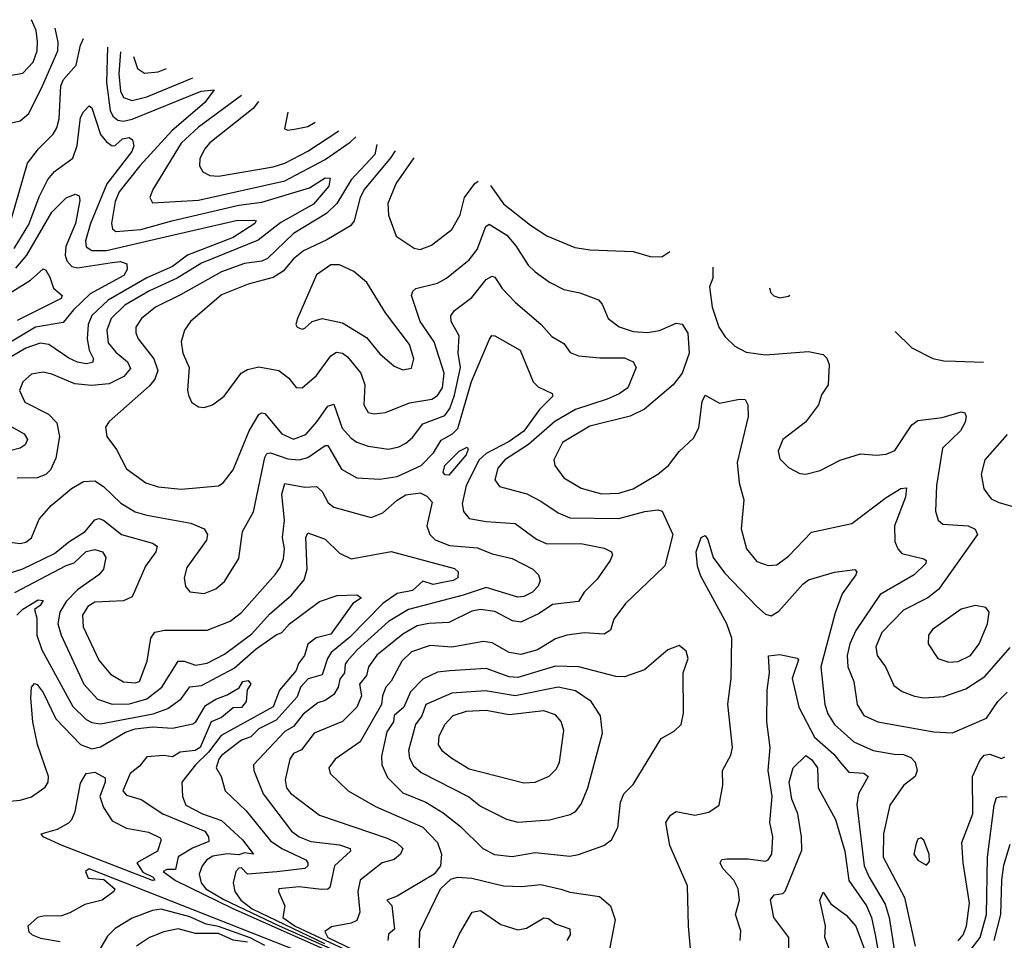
# Model space of a CAD drawing. Extents: x 1173029 to 1307123, y 522559 to 678521.
# Tile 621 of 623: x 1246474 to 1249895, y 666346 to 669543. Entities that reach past the tile are written whole.
import ezdxf

# ---------------------------------------------------------------- set-up
doc = ezdxf.new("R2010")
doc.units = 0

msp = doc.modelspace()

# ---------------------------------------------------------------- linework, layer by layer
at = {"layer": '0CON10XD'}
for points in [[(1246445, 669350), (1246485, 669356.9), (1246520.2, 669395), (1246534.8, 669435), (1246535.9, 669465.9), (1246530.6, 669505), (1246515.1, 669543)], [(1246445, 669184.4), (1246475, 669191.9), (1246505, 669216.9), (1246553.5, 669313.5), (1246606.7, 669435), (1246607.7, 669465), (1246596.9, 669513.5)], [(1246443.4, 668845), (1246501.4, 669045), (1246539.1, 669095), (1246590, 669145), (1246602.8, 669167.2), (1246610.9, 669199.1), (1246616.4, 669313.6), (1246626.1, 669335), (1246670.2, 669385), (1246685.2, 669454.8), (1246695.3, 669478)], [(1246779.4, 669447.6), (1246775.7, 669325), (1246787.8, 669227.8), (1246798, 669208), (1246815, 669193.8), (1246835, 669190.9), (1246865, 669197.7), (1247104.5, 669295), (1247149.3, 669299.3), (1247116.7, 669255), (1247002.9, 669157), (1246891, 669035), (1246819.6, 668945), (1246805, 668911.5), (1246792.9, 668835), (1246796.8, 668816.8), (1246807.4, 668807.4), (1246895, 668814.9), (1247002.5, 668845), (1247235, 668898.6), (1247315, 668909.4), (1247480.6, 668959.4), (1247535, 668993.8), (1247553.1, 668993.1), (1247547.6, 668965), (1247495, 668902.3), (1247380.9, 668839.1), (1247302.5, 668777.5), (1247105, 668697.4), (1247020.5, 668645), (1246925, 668601.6), (1246838.6, 668551.4), (1246792.1, 668505), (1246777, 668465), (1246780.7, 668420.7), (1246807.8, 668387.8), (1246848.4, 668355), (1246858.6, 668331.4), (1246836.2, 668303.8), (1246785, 668278), (1246723, 668273), (1246665, 668278.1), (1246585, 668312.2), (1246555, 668318.4), (1246515, 668312.1), (1246484.4, 668285), (1246473.5, 668255), (1246492.2, 668215), (1246573.4, 668173.4), (1246602.8, 668142.8), (1246611.8, 668095), (1246599.7, 668020.3), (1246580.4, 667979.6), (1246565, 667963.1), (1246535, 667952.5), (1246465, 667950.5)], [(1246824.6, 669431.3), (1246817.9, 669355), (1246823.6, 669295), (1246835, 669272.8), (1246865, 669262.3), (1246915, 669275.2), (1247075.5, 669340.7)], [(1246869.8, 669415), (1246883.5, 669373.5), (1246907.7, 669357.7), (1246955, 669362.5), (1246984.2, 669373.7)], [(1247244.7, 669279.7), (1247095, 669169.8), (1247035, 669114.3), (1246936.2, 668953.8), (1246925.6, 668925), (1246935, 668907.1), (1247095, 668916.4), (1247395, 668983.6), (1247535, 669057.9), (1247621.9, 669118.1), (1247641.4, 669136.5)], [(1246455, 668748.7), (1246505, 668831.8), (1246541.6, 668928.4), (1246571.7, 668988.3), (1246595, 669015.3), (1246658, 669062), (1246673.7, 669106.3), (1246685, 669202.9), (1246695, 669223.5), (1246715, 669244.2), (1246725, 669237.5), (1246754.6, 669144.6), (1246775, 669118.4), (1246795, 669105.3), (1246805, 669106.1), (1246831.2, 669128.8), (1246853.8, 669133.8), (1246865.4, 669125.4), (1246870, 669105), (1246863.4, 669085), (1246776.8, 668973.2), (1246719.5, 668835), (1246703, 668775), (1246704.5, 668754.5), (1246725, 668741.1), (1246775, 668740.9), (1246964.5, 668785.5), (1247226.1, 668846.1), (1247287, 668847), (1247295.7, 668845), (1247290.9, 668835), (1247215, 668787.1), (1247057, 668725), (1247005, 668686), (1246915, 668647), (1246781.1, 668568.9), (1246724.3, 668515.7), (1246711.5, 668485), (1246707.7, 668435), (1246715.7, 668395.7), (1246729.7, 668365), (1246727, 668353), (1246705, 668347.7), (1246675, 668354.1), (1246645, 668367), (1246575.1, 668415.1), (1246545, 668419.5), (1246495, 668401.7), (1246425, 668360.8)], [(1247303.1, 669258.6), (1247284.7, 669235), (1247134.7, 669115), (1247116.3, 669093.7), (1247100.2, 669060.2), (1247098.5, 669035), (1247110, 669015), (1247135, 669001.6), (1247165, 668999.8), (1247355, 669031.6), (1247395, 669044.8), (1247475, 669085.9), (1247583.1, 669157.6)], [(1247405.9, 669221.5), (1247394.2, 669164.2), (1247405, 669158.8), (1247435, 669163.5), (1247475, 669172), (1247500.5, 669187.3)], [(1247714.7, 669110.1), (1247708.1, 669075), (1247625, 668986.5), (1247575.6, 668904.4), (1247540.4, 668869.6), (1247425, 668800.9), (1247335, 668713.3), (1247315, 668704.1), (1247255, 668696.1), (1247175, 668667.7), (1247032.7, 668587.3), (1246945.4, 668545), (1246897.3, 668505), (1246877.7, 668475), (1246876.9, 668455), (1246885.4, 668435), (1246939.8, 668365), (1246953.4, 668325), (1246943.3, 668295), (1246925, 668271.6), (1246785, 668148), (1246772.5, 668127.5), (1246776.9, 668095), (1246810, 668050), (1246845, 667983.6), (1246911.9, 667935), (1246955, 667920.9), (1247035, 667912.2), (1247165, 667924.6), (1247181.1, 667935), (1247215, 667979.2), (1247271.4, 668115), (1247305, 668172.1), (1247315, 668177.9), (1247325, 668175.4), (1247385, 668104.2), (1247425, 668086.1), (1247468.1, 668101.9), (1247506.6, 668146.6), (1247545, 668200.4), (1247565, 668208.1), (1247594, 668125), (1247625, 668089.7), (1247645, 668075.8), (1247685, 668061.9), (1247755, 668051.8), (1247790.9, 668059.1), (1247815, 668072.3), (1247838.5, 668091.5), (1247875, 668138.9), (1247951.4, 668168.6), (1247967.8, 668192.2), (1247985, 668239.3), (1248005.1, 668335), (1247996.9, 668385), (1248000.8, 668445), (1247972.7, 668495), (1247972.3, 668515), (1247985, 668533.5), (1248045, 668578.2), (1248095, 668641.2), (1248115, 668652.5), (1248125, 668649.4), (1248149.9, 668609.9), (1248195, 668562.5), (1248285.4, 668485), (1248323, 668443), (1248365, 668418.9), (1248386.8, 668386.8), (1248415.9, 668375.9), (1248489.2, 668369.2), (1248575, 668368.2), (1248605.8, 668355), (1248615.5, 668335), (1248586.5, 668265), (1248556.5, 668243.5), (1248515, 668224.8), (1248405, 668189.7), (1248332.8, 668147.2), (1248241.9, 668068.1), (1248160, 668015), (1248134.6, 667985), (1248124.7, 667944.7), (1248141.4, 667921.4), (1248236, 667896), (1248285, 667871.2), (1248345, 667830.4), (1248385, 667813.5), (1248555, 667810.5), (1248645.4, 667835.4), (1248690.8, 667840.8), (1248706.7, 667836.7), (1248743.3, 667755), (1248715, 667646.2), (1248683.1, 667615), (1248578.5, 667515), (1248538.5, 667461.5), (1248526.6, 667423.4), (1248505, 667408.9), (1248436.6, 667413.4), (1248375, 667406), (1248335, 667392.7), (1248273.3, 667355), (1248215, 667338.6), (1248175, 667345.7), (1248115, 667378.4), (1248085, 667383.9), (1247975, 667363.9), (1247900.1, 667369.9), (1247835, 667347.2), (1247802.1, 667315), (1247764.2, 667245.8), (1247746.2, 667225), (1247734.5, 667195), (1247731.3, 667165), (1247656.5, 667035), (1247570, 666975), (1247548.1, 666945), (1247552.9, 666925), (1247615.2, 666865.2), (1247710.4, 666810.4), (1247875, 666738.2), (1247925.3, 666685), (1247938.9, 666645), (1247935.5, 666604.5), (1247914.2, 666575), (1247785, 666499.5), (1247750, 666485), (1247766.4, 666466.4), (1247775.6, 666385), (1247755, 666367.5), (1247752.7, 666345)], [(1247778.3, 669087.1), (1247763.4, 669065), (1247672.2, 668955), (1247656.5, 668925), (1247635.8, 668845), (1247623, 668827), (1247541.2, 668778.8), (1247459.8, 668740.2), (1247425, 668713), (1247389.8, 668670.2), (1247355, 668647.2), (1247267.1, 668625), (1247175, 668587), (1247067.5, 668495), (1247046.4, 668465), (1247035.4, 668424.6), (1247040.8, 668385), (1247062.5, 668335), (1247056.9, 668256.9), (1247060.7, 668239.3), (1247071.2, 668215), (1247095, 668198), (1247115, 668196), (1247144.3, 668205.7), (1247184.2, 668235), (1247243.1, 668315), (1247265, 668328.5), (1247305, 668337.1), (1247374.7, 668324.7), (1247408.4, 668298.4), (1247435, 668265.8), (1247455, 668264.3), (1247505, 668307.9), (1247555, 668375.5), (1247575, 668388.9), (1247595, 668385.3), (1247612.5, 668372.5), (1247659.2, 668315), (1247672.5, 668275), (1247670, 668205), (1247685, 668179.1), (1247705, 668174.7), (1247745, 668178.7), (1247827.7, 668212.3), (1247905.4, 668224.6), (1247925, 668237.6), (1247943.2, 668265), (1247948.2, 668315), (1247914.2, 668424.2), (1247864.8, 668495), (1247835.4, 668585), (1247839.5, 668600.5), (1247850.4, 668609.6), (1247925, 668628.2), (1247957.3, 668645), (1248035, 668709.2), (1248063.1, 668745), (1248093.1, 668825), (1248105, 668832.7), (1248165.9, 668795), (1248197.9, 668757.9), (1248240.8, 668690.8), (1248265, 668667.1), (1248315, 668631.2), (1248365, 668606.5), (1248420, 668595), (1248485, 668570), (1248498.1, 668555), (1248518.1, 668505), (1248556.2, 668476.2), (1248605, 668460), (1248655, 668457.1), (1248696.4, 668463.6), (1248755, 668489.5), (1248775.3, 668485.3), (1248795, 668454), (1248800, 668385), (1248775.6, 668315), (1248744.7, 668275.3), (1248645, 668190), (1248595, 668166.5), (1248455, 668130.9), (1248359.6, 668075), (1248329.6, 668015), (1248333.6, 667995), (1248365, 667951.5), (1248425, 667915.9), (1248495, 667896.8), (1248555, 667898.4), (1248605, 667913.9), (1248690.7, 667965), (1248727.8, 667995), (1248765, 668042.9), (1248815, 668089.5), (1248834, 668126), (1248845, 668217.5), (1248855, 668238.8), (1248905, 668210.8), (1248975, 668225.6), (1248995, 668223.8), (1249004.3, 668205), (1249005.4, 668165), (1248966.9, 668005), (1248974.1, 667935), (1248990.4, 667875), (1248980.9, 667775), (1248998.9, 667705), (1249035, 667661.8), (1249075, 667647.7), (1249105, 667649.6), (1249145, 667679.6), (1249225, 667762.7), (1249365, 667793.2), (1249485, 667884.1), (1249535, 667914.4), (1249555, 667916.7), (1249551.6, 667885), (1249513.8, 667785), (1249515, 667731.2), (1249525.3, 667705.3), (1249539.2, 667689.2), (1249615, 667670.5), (1249622.9, 667665), (1249621.8, 667655), (1249581.6, 667615), (1249463.5, 667546.5), (1249378.7, 667421.3), (1249358, 667375), (1249349.4, 667335), (1249351.7, 667295), (1249371.9, 667245), (1249384.2, 667164.2), (1249406.9, 667126.9), (1249455, 667104.7), (1249649.6, 667069.6), (1249715, 667066.4), (1249833.2, 667116.8), (1249872.7, 667175), (1249905, 667207.9)], [(1247843.5, 669063.6), (1247782, 668975), (1247753.4, 668905), (1247754.7, 668864.7), (1247781.8, 668791.8), (1247845, 668749.4), (1247865, 668744.5), (1247905, 668759.5), (1247975, 668814.6), (1248004.7, 668865), (1248019.4, 668925), (1248055, 668973.9), (1248067.2, 668982.8)], [(1246459.9, 668680.1), (1246498.6, 668725), (1246585, 668874.1), (1246635, 668923.8), (1246666.7, 668936.7), (1246680.8, 668930.8), (1246683.3, 668915), (1246667.6, 668835), (1246634, 668755), (1246631.6, 668725), (1246637.5, 668705), (1246655, 668685.7), (1246675, 668681.4), (1246795, 668700.1), (1246823.8, 668703.8), (1246846.2, 668695), (1246847.3, 668675), (1246835.2, 668655), (1246718.7, 668591.3), (1246660.4, 668535), (1246625, 668490.9), (1246529.3, 668475), (1246394.1, 668395)], [(1248109.5, 668967.6), (1248155, 668903.6), (1248249, 668829), (1248305, 668792.5), (1248402.2, 668752.2), (1248456, 668744), (1248605, 668737.7), (1248665, 668720.6), (1248705, 668720), (1248733, 668738.5)], [(1246387.9, 668562.1), (1246511.7, 668638.3), (1246555, 668677.3), (1246565, 668673.3), (1246578.5, 668648.5), (1246590.9, 668610.9), (1246621.4, 668585), (1246617.8, 668575), (1246465, 668497.9)], [(1247805, 668326.8), (1247835, 668333.3), (1247842.8, 668365), (1247828.8, 668415), (1247745.3, 668525), (1247680.4, 668630.4), (1247635, 668668.6), (1247585, 668692.2), (1247555, 668691.5), (1247505, 668656.9), (1247438.8, 668505), (1247433.8, 668485), (1247437.5, 668475), (1247455, 668468.8), (1247465, 668472), (1247490, 668495), (1247524.6, 668505.4), (1247595, 668490.3), (1247678.8, 668438.8), (1247725, 668383.1), (1247775, 668339.6), (1247805, 668326.8)], [(1248881.8, 668683.6), (1248882, 668645), (1248870.9, 668615), (1248880.2, 668545), (1248903.2, 668475), (1248925, 668441.9), (1248958.7, 668408.7), (1248998.1, 668388.1), (1249065, 668378.8), (1249215, 668391.2), (1249265, 668380.8), (1249277.8, 668367.8), (1249286.9, 668345), (1249282.9, 668275), (1249259.5, 668240.5), (1249249.2, 668205), (1249204.3, 668145), (1249125.6, 668085), (1249109.6, 668045), (1249115, 668018), (1249145, 667987.5), (1249185, 667967.1), (1249205, 667964.4), (1249255, 667977.1), (1249325, 668012.9), (1249395, 668035.7), (1249451.2, 668031.2), (1249485, 668034.4), (1249515, 668046.9), (1249573.8, 668136.2), (1249595, 668151.4), (1249678.8, 668161.2), (1249745, 668181.4), (1249757.4, 668177.4), (1249762.5, 668165), (1249759.1, 668145), (1249742.9, 668115), (1249679.7, 668055), (1249659.6, 667925), (1249656, 667836), (1249665.4, 667805.4), (1249680.9, 667790.9), (1249769.2, 667785), (1249793.3, 667773.3), (1249802.1, 667755), (1249666.2, 667563.8), (1249628.9, 667535), (1249545, 667492.8), (1249468.9, 667415), (1249448, 667365), (1249453.1, 667335), (1249482.3, 667295), (1249510.8, 667230.8), (1249539.6, 667209.6), (1249583.2, 667193.2), (1249615, 667187.5), (1249685, 667192.8), (1249760.7, 667219.3), (1249827.7, 667262.3), (1249915, 667362.9)], [(1249079.3, 668611.5), (1249084.1, 668594.1), (1249093.9, 668583.9), (1249115, 668576.7), (1249145, 668583.3), (1249150, 668586.9)], [(1249515.5, 668460), (1249573.6, 668403.6), (1249646.6, 668366.6), (1249685, 668357.8), (1249725, 668357.5), (1249822.7, 668353.3)], [(1246403.5, 667733.5), (1246475, 667723.5), (1246495, 667728.5), (1246515, 667743.3), (1246542, 667808), (1246583.7, 667856.3), (1246654.3, 667915), (1246695, 667938.7), (1246735, 667941.8), (1246765, 667922.4), (1246825, 667863.6), (1246875, 667834.2), (1246915, 667821.8), (1247068.8, 667795), (1247115.3, 667775.3), (1247126.9, 667755), (1247122.9, 667735), (1247055, 667640.8), (1247045.4, 667605), (1247050, 667575), (1247065, 667555.7), (1247115, 667550.4), (1247155, 667566.4), (1247185, 667592.2), (1247235, 667672), (1247247.5, 667765), (1247286, 667834), (1247325, 668022.5), (1247333, 668037), (1247345, 668039.3), (1247405, 668018.2), (1247445, 668014.1), (1247475, 668022.7), (1247535, 668064.7), (1247545, 668064.6), (1247591.7, 667981.7), (1247645, 667952.4), (1247725, 667947.4), (1247785, 667956.6), (1247869.2, 667995), (1247911.5, 668038.5), (1247937.7, 668082.3), (1247978.1, 668105), (1247996.4, 668123.6), (1248043.1, 668286.9), (1248106.2, 668433.8), (1248114, 668446), (1248125, 668445.4), (1248212.5, 668395), (1248257.7, 668285), (1248275, 668268.5), (1248323.8, 668245), (1248326, 668235), (1248280.5, 668189.5), (1248225, 668114), (1248175, 668078), (1248095, 668036.3), (1248070.2, 668015), (1248024.8, 667925), (1248011.6, 667861.6), (1248015.5, 667835), (1248035, 667811.2), (1248095, 667800.6), (1248195, 667793.9), (1248269, 667739), (1248305, 667722.5), (1248423.4, 667723.4), (1248505, 667708), (1248530, 667695), (1248533.3, 667685), (1248525.4, 667665), (1248480.3, 667599.7), (1248435.4, 667555), (1248415, 667522.7), (1248325, 667512.1), (1248278.8, 667481.2), (1248215, 667450.9), (1248185.8, 667455.8), (1248125, 667487.8), (1248075, 667494.4), (1248045, 667488.8), (1247965, 667449.3), (1247895, 667446.3), (1247855, 667438), (1247805, 667409.4), (1247715, 667335.7), (1247685.7, 667295), (1247678.5, 667265), (1247654.7, 667235), (1247661.4, 667195), (1247645.7, 667155), (1247595, 667105.3), (1247497.5, 667065), (1247453, 667007), (1247424.7, 666995), (1247412.2, 666975), (1247396.6, 666903.4), (1247401.4, 666875), (1247415, 666856.7), (1247515, 666780.7), (1247750.8, 666700.8), (1247784.4, 666684.4), (1247805.4, 666665), (1247796.9, 666645), (1247775, 666625.9), (1247733.8, 666615), (1247657.1, 666555), (1247648.2, 666515), (1247656.2, 666443.8), (1247645.3, 666414.7), (1247625, 666405.4), (1247556.9, 666393.1), (1247533.6, 666376.4), (1247544.9, 666355), (1247665, 666297.9)], [(1246377.1, 668167.1), (1246489.6, 668105), (1246501.1, 668085), (1246493.4, 668066.6), (1246475.4, 668054.6), (1246295, 668009)], [(1249905, 668102.5), (1249827.8, 668015), (1249814.5, 667965), (1249823.8, 667913.8), (1249849.2, 667879.2), (1249875.9, 667865.9), (1249977.8, 667837.8)], [(1247965, 667961.6), (1247952.1, 667962.1), (1247945, 667970), (1247950.6, 667995), (1248000.9, 668045), (1248028.5, 668058.5), (1248031.9, 668051.9), (1248025, 668032.2), (1247965, 667961.6)], [(1246385, 667605.2), (1246485, 667636.3), (1246595, 667688.7), (1246645, 667729.7), (1246701.8, 667765), (1246735, 667805.5), (1246749.3, 667810.7), (1246765, 667804.7), (1246827.3, 667755), (1246934.8, 667724.8), (1246950.9, 667715), (1246946.4, 667695), (1246910.7, 667645), (1246865, 667538.6), (1246835, 667524.6), (1246735, 667520.7), (1246710.3, 667505), (1246692.6, 667475), (1246694.3, 667435), (1246748.6, 667318.6), (1246789.7, 667269.7), (1246835, 667243.2), (1246875, 667240), (1246889.6, 667245), (1246916.8, 667315), (1246929.7, 667395), (1246943.8, 667416.2), (1246977.5, 667422.5), (1247125, 667422.4), (1247205, 667454.1), (1247245, 667484.7), (1247362.2, 667617.8), (1247379.2, 667640.8), (1247390.2, 667670.2), (1247394.2, 667705), (1247387.5, 667745), (1247394.1, 667805), (1247385.2, 667895), (1247395, 667932.5), (1247465, 667919.7), (1247505, 667921.5), (1247524.7, 667905), (1247545.2, 667865.2), (1247565, 667849.7), (1247695, 667814.6), (1247735, 667830.5), (1247785, 667874.8), (1247815, 667893.1), (1247865, 667899.5), (1247888.4, 667888.4), (1247907, 667867), (1247888.2, 667785), (1247898.4, 667755), (1247916.9, 667736.9), (1247967.5, 667717.5), (1248065, 667708.3), (1248115, 667688.4), (1248185, 667671.9), (1248256.4, 667635), (1248276.2, 667615), (1248282.2, 667595), (1248275, 667576), (1248255.5, 667555), (1248225, 667539.3), (1248205, 667537.4), (1248095, 667570.5), (1248015, 667544.9), (1247825.1, 667494.9), (1247755, 667453), (1247645.9, 667355), (1247611.2, 667315), (1247604.8, 667305), (1247602.8, 667275), (1247586.7, 667253.3), (1247580, 667225), (1247565, 667199.6), (1247535, 667178.4), (1247509.6, 667170.4), (1247458.8, 667131.2), (1247425, 667088.7), (1247395, 667070.6), (1247285.7, 666955), (1247286.9, 666935), (1247319.6, 666855), (1247418, 666725), (1247445, 666705.2), (1247485, 666688.5), (1247585, 666677.7), (1247622.2, 666665), (1247622.9, 666655), (1247568.1, 666605), (1247551, 666529), (1247545, 666523.5), (1247522.6, 666522.6), (1247445, 666531.2), (1247374.5, 666525), (1247372.5, 666515), (1247395.4, 666465.4), (1247388.4, 666425), (1247431.2, 666395), (1247689.3, 666275)], [(1246456.7, 667553.3), (1246635, 667647.8), (1246662.8, 667657.2), (1246705, 667696.4), (1246735, 667703.5), (1246761.9, 667695), (1246772.9, 667675), (1246765.2, 667634.8), (1246748.5, 667615), (1246675, 667562.5), (1246635, 667522.6), (1246613.2, 667485), (1246606.6, 667445), (1246618.4, 667405), (1246697.1, 667235), (1246743.7, 667183.7), (1246795, 667165.9), (1246855, 667166.5), (1246916, 667185), (1246968.1, 667225), (1247025, 667314.7), (1247045, 667315.3), (1247085, 667301.6), (1247125, 667308.3), (1247185, 667339.6), (1247280, 667410), (1247341.7, 667478.3), (1247418.1, 667545), (1247462.7, 667597.3), (1247472.8, 667635), (1247468.2, 667745), (1247475, 667760.6), (1247535, 667738.5), (1247585, 667690.5), (1247625, 667670.4), (1247765, 667696), (1247985, 667636.8), (1247997.5, 667625), (1247995.9, 667605), (1247980, 667595), (1247949.4, 667589.4), (1247911, 667581), (1247875, 667593.3), (1247839.1, 667560.9), (1247785, 667550.2), (1247735, 667515.9), (1247621.1, 667398.9), (1247555.8, 667345), (1247543.3, 667325), (1247525, 667267.4), (1247475.7, 667254.3), (1247449.2, 667225), (1247438.3, 667191.7), (1247365, 667110), (1247305, 667080.5), (1247277.3, 667052.7), (1247245, 667041.2), (1247175, 666988.1), (1247166.2, 666975), (1247156.9, 666945), (1247173.8, 666915), (1247187.5, 666865), (1247261.2, 666795), (1247345, 666690.9), (1247384.7, 666664.7), (1247467.5, 666625), (1247475.4, 666615), (1247474.5, 666605), (1247464.2, 666595), (1247366.8, 666583.2), (1247265.5, 666575.5), (1247245, 666597.3), (1247235, 666596.1), (1247224.8, 666585), (1247215.3, 666545), (1247221.2, 666515), (1247242.7, 666485), (1247282.1, 666455), (1247532.7, 666335)], [(1248808, 666278), (1248797.8, 666395), (1248794.4, 666535), (1248733.3, 666675), (1248718.5, 666755), (1248735, 666780), (1248755, 666793.5), (1248819.5, 666780.5), (1248868.7, 666791.3), (1248903.8, 666815), (1248917.3, 666885), (1248916.2, 666935), (1248945, 666988.8), (1248950.4, 667015), (1248934.6, 667165.4), (1248946, 667255), (1248948.6, 667395), (1248930.7, 667445), (1248841, 667611), (1248828.4, 667645), (1248824.5, 667695), (1248841.2, 667745), (1248855, 667751.2), (1248865, 667737.5), (1248883.9, 667675), (1248922.5, 667622.5), (1249035, 667505.3), (1249065, 667477.9), (1249085, 667472.1), (1249111.2, 667488.8), (1249195, 667582.9), (1249215, 667597.5), (1249305, 667623.9), (1249375, 667633.8), (1249382, 667625), (1249379.4, 667615), (1249331.2, 667548.8), (1249307.2, 667482.8), (1249258, 667295), (1249270.9, 667165), (1249281.8, 667131.8), (1249305.2, 667095.2), (1249372.1, 667035), (1249439.2, 667005), (1249512.8, 666992.8), (1249545, 666990.7), (1249570.3, 666980.3), (1249584.7, 666965), (1249591.8, 666935), (1249585.2, 666914.8), (1249545, 666883.6), (1249496.7, 666815), (1249475.2, 666715.3), (1249474, 666635), (1249547.8, 666495), (1249585.7, 666325.7)], [(1246463.6, 667475), (1246485, 667496.2), (1246538.5, 667528.5), (1246555.4, 667525.4), (1246545, 667509.1), (1246524.7, 667495), (1246533.1, 667465), (1246533.7, 667405), (1246550.9, 667355), (1246658.3, 667158.3), (1246705, 667112.2), (1246725, 667102), (1246755, 667097.6), (1246937.8, 667132.2), (1246988.9, 667151.1), (1247035, 667184.1), (1247065, 667226.5), (1247105, 667230.9), (1247219.1, 667290.9), (1247295, 667358), (1247365, 667406.8), (1247385, 667414.4), (1247411.2, 667445), (1247515, 667522.7), (1247576.7, 667543.3), (1247645.3, 667545.3), (1247662, 667535), (1247631.2, 667515), (1247555, 667409.4), (1247503.5, 667396.5), (1247475, 667374.6), (1247462.9, 667335), (1247442.7, 667307.3), (1247435, 667283.2), (1247377, 667215), (1247355, 667156.5), (1247173.3, 667056.7), (1247130.4, 666999.6), (1247084.2, 666955), (1247036.9, 666895), (1247039.8, 666845), (1247051.2, 666815), (1247108.8, 666785), (1247175, 666761.6), (1247247.8, 666695), (1247285.8, 666645), (1247255, 666650), (1247235, 666643), (1247195, 666646.6), (1247145, 666637.6), (1247123.7, 666625), (1247107.6, 666605), (1247097.7, 666575), (1247104.3, 666545), (1247120.2, 666525), (1247182.6, 666487.4), (1247375, 666395.5), (1248635, 665840.7)], [(1249701.7, 667311.7), (1249735, 667313.8), (1249778, 667335), (1249808.1, 667375), (1249836.1, 667445), (1249841.9, 667485), (1249831.3, 667501.3), (1249795, 667508.2), (1249745, 667496.2), (1249645.6, 667425), (1249631.4, 667405), (1249630.6, 667375), (1249664.4, 667325), (1249701.7, 667311.7)], [(1248185, 666636.9), (1248265, 666650.3), (1248385, 666637.9), (1248415, 666644.2), (1248503.8, 666675), (1248530, 666695), (1248552.6, 666737.4), (1248561.5, 666825), (1248573.5, 666855), (1248605, 666886.7), (1248703.2, 667046.8), (1248748, 667072), (1248772, 667095), (1248780.8, 667135), (1248779.4, 667275), (1248796.7, 667325), (1248789.7, 667349.7), (1248765, 667370), (1248725.7, 667354.3), (1248645, 667285.6), (1248575, 667260.4), (1248545, 667262.5), (1248416.1, 667296.1), (1248335, 667297.5), (1248205, 667258), (1248175, 667261.2), (1248095, 667289.4), (1247968.4, 667281.6), (1247925, 667276.8), (1247875, 667253.3), (1247831.4, 667208.6), (1247808, 667155), (1247775, 667126.1), (1247772.5, 667105), (1247749.7, 667070.3), (1247731, 666985), (1247732.1, 666955), (1247751.5, 666911.5), (1247805, 666858.2), (1247885, 666826.1), (1247945, 666788.4), (1248005, 666741.3), (1248082.9, 666665), (1248123.7, 666643.7), (1248185, 666636.9)], [(1248976.7, 666345), (1248978.9, 666378.9), (1248961.3, 666435), (1248975.3, 666484.7), (1248970.7, 666525), (1248955.4, 666555), (1248916.9, 666595), (1248907.5, 666615), (1248914, 666626), (1248931.2, 666628.8), (1249005, 666628.6), (1249065, 666620.7), (1249075, 666625.5), (1249087.4, 666645), (1249090.3, 666705), (1249080, 666755), (1249088.9, 666845), (1249073.9, 666935), (1249081.4, 667015), (1249069.5, 667105), (1249070.8, 667215), (1249079.2, 667275), (1249075.8, 667334.2), (1249115, 667338.5), (1249175, 667325.5), (1249179.8, 667319.8), (1249158.3, 667255), (1249181.2, 667155), (1249235, 667051.6), (1249302.2, 666992.2), (1249329.2, 666959.2), (1249355, 666929.7), (1249406.3, 666926.3), (1249421.8, 666915), (1249388.8, 666855), (1249382.2, 666817.8), (1249408.3, 666605), (1249425, 666565.4), (1249481.1, 666471.1), (1249494.5, 666425), (1249516.5, 666285)], [(1246415, 666826.7), (1246475, 666832.3), (1246515, 666843.9), (1246562.6, 666877.4), (1246573.2, 666895), (1246573.5, 666915), (1246535.9, 667025.9), (1246519.5, 667105), (1246512.9, 667187.1), (1246515.3, 667224.7), (1246525, 667238.2), (1246535, 667234.5), (1246555, 667206.7), (1246599.7, 667115), (1246685, 667025.3), (1246725, 667010.8), (1246755, 667017.9), (1246840.9, 667069.1), (1246875, 667080.2), (1246935, 667087.1), (1247005, 667082.6), (1247075, 667098), (1247085.3, 667105), (1247119.3, 667160.7), (1247155, 667183.8), (1247195, 667198.5)], [(1247195, 667198.5), (1247236.9, 667223.1), (1247249.7, 667245), (1247267.7, 667247.7), (1247276.5, 667235), (1247263.8, 667216.2), (1247261.1, 667175), (1247245, 667154.8), (1247215, 667153.3), (1247175, 667120), (1247138.8, 667105), (1247100.4, 667015), (1247083.8, 667005), (1247031.3, 666998.7), (1247005, 666982.7), (1246975, 666987.6), (1246915, 666983.4), (1246889.9, 666950.1), (1246857.9, 666925), (1246831.8, 666865), (1246845, 666849.5), (1246895.8, 666835), (1246970.9, 666785), (1247116.8, 666725), (1247130.2, 666705), (1247130.9, 666689.1), (1247074, 666666), (1247024.1, 666635.9), (1247015, 666591.5), (1246985, 666591.7), (1246972, 666585), (1247015, 666553), (1247212.6, 666457.4), (1248050.8, 666085)], [(1248205, 666756), (1248315, 666764.7), (1248387, 666783), (1248405.8, 666794.2), (1248425, 666818.1), (1248448.4, 666875), (1248498.7, 667065), (1248492.3, 667125), (1248458.9, 667175), (1248405, 667211.7), (1248345, 667225.2), (1248195, 667194.8), (1248091.9, 667211.9), (1247975.7, 667204.3), (1247885.2, 667165), (1247870.7, 667125), (1247849.2, 667095), (1247824.3, 667005), (1247828, 666978), (1247841.7, 666951.7), (1247869.1, 666929.1), (1248034.1, 666844.1), (1248075, 666811.3), (1248126.2, 666786.2), (1248165, 666766.8), (1248205, 666756)], [(1248225, 666893.2), (1248265, 666894.6), (1248314, 666916), (1248338.5, 666941.5), (1248349.6, 666965), (1248364.5, 667075), (1248355, 667105.8), (1248335, 667129.1), (1248295, 667142.5), (1248175, 667129.3), (1248095, 667144), (1248025, 667140.9), (1247979.1, 667125), (1247951.2, 667095), (1247930.3, 667055), (1247928.1, 667025), (1247940.7, 667005), (1247975, 666977.8), (1248035, 666941.2), (1248225, 666893.2)], [(1249146.7, 666305), (1249145.8, 666355), (1249094.5, 666425), (1249083.1, 666486.9), (1249095, 666503.9), (1249125, 666508), (1249133.1, 666516.9), (1249191.5, 666658.5), (1249190.8, 666705), (1249177.6, 666785), (1249156.1, 666836.1), (1249147.3, 666895), (1249161.4, 666945), (1249205, 666988.1), (1249225, 666974), (1249245.6, 666945), (1249248.2, 666875), (1249308.1, 666765), (1249340.6, 666655), (1249355, 666553.5), (1249416.5, 666465), (1249433.7, 666425), (1249446.6, 666365), (1249465, 666262)], [(1249735, 666344), (1249752.5, 666365), (1249763.7, 666395), (1249773.7, 666475), (1249751.6, 666615), (1249747.4, 666685), (1249785.7, 666785), (1249784.8, 666915), (1249809.7, 666970.3), (1249825, 666988.4), (1249845, 666992.7), (1249885, 666976.9), (1249896.5, 666983.5)], [(1246935, 666553.2), (1246621.4, 666675), (1246555.3, 666705), (1246548.8, 666715), (1246605, 666731.6), (1246645, 666753.5), (1246654.7, 666765), (1246666.6, 666793.4), (1246685, 666891.4), (1246704.9, 666925.1), (1246735, 666930), (1246770.3, 666910.3), (1246770.3, 666895), (1246751.7, 666845), (1246765, 666807.5), (1246795, 666761.2), (1246845, 666735.7), (1246921.1, 666721.1), (1246961.9, 666701.9), (1246965.6, 666695), (1246952.2, 666655), (1246880.8, 666615), (1246902.1, 666582.1), (1246937.2, 666565), (1246942.9, 666555), (1246935, 666553.2)], [(1249760.2, 666289.8), (1249811, 666355), (1249833, 666435), (1249836.3, 666635), (1249859.4, 666815), (1249867.9, 666842.1), (1249884.7, 666845.3), (1249905, 666843.9)], [(1249625, 666606.7), (1249635, 666620), (1249634.4, 666645), (1249615, 666693.3), (1249605, 666701.2), (1249595, 666696.7), (1249588.3, 666681.7), (1249580.5, 666645), (1249595, 666624.3), (1249625, 666606.7)], [(1249860, 666345), (1249883, 666435), (1249886.5, 666555), (1249893.8, 666606.2), (1249915, 666679.2)], [(1247482.4, 666292.4), (1246715, 666594.2), (1246702.6, 666585), (1246711.8, 666561.8), (1246766.5, 666556.5), (1246804.4, 666525), (1246801.1, 666515), (1246760, 666485), (1246700.4, 666469.6), (1246648.3, 666441.7), (1246619.4, 666430.6), (1246555, 666430), (1246535.5, 666424.5), (1246502.2, 666395), (1246505.6, 666375), (1246517.5, 666365), (1246546.4, 666353.6), (1246615, 666341.5)], [(1247860.4, 666249.6), (1247864, 666376), (1247935.5, 666524.5), (1247971.5, 666558.5), (1247995, 666565.5), (1248045, 666561.6), (1248155, 666535.3), (1248217.7, 666532.3), (1248285, 666539.4), (1248353.6, 666523.6), (1248385, 666513.3), (1248488.5, 666498.5), (1248526.2, 666465), (1248542.8, 666417.2), (1248516.9, 666285)], [(1249297.7, 666285), (1249271.8, 666355), (1249273.6, 666396.4), (1249253.6, 666485), (1249265, 666513.3), (1249292, 666472), (1249345, 666433.5), (1249379.1, 666395), (1249415.8, 666295.8)], [(1247325, 666327.9), (1247275, 666354), (1247165, 666394.2), (1247121.7, 666401.7), (1247065, 666427.6), (1246965, 666454.2), (1246935, 666449.8), (1246865, 666422.6), (1246805, 666386.5), (1246779.3, 666360.7), (1246687.8, 666205)], [(1247957.4, 666272.6), (1248001.6, 666368.4), (1248046.3, 666443.7), (1248075, 666449.3), (1248145, 666400.4), (1248205, 666381.8), (1248235, 666387.5), (1248295, 666423.3), (1248311.5, 666421.5), (1248335, 666402.7), (1248385.3, 666385.3), (1248386.7, 666365), (1248374.6, 666345)], [(1247265, 666338.9), (1247216, 666346), (1247165, 666368.9), (1247085, 666369.2), (1247025, 666385.1), (1246975.1, 666374.9), (1246924.8, 666355.2), (1246880, 666325)]]:
    msp.add_lwpolyline(points, dxfattribs=at)

doc.saveas('drawing.dxf')
